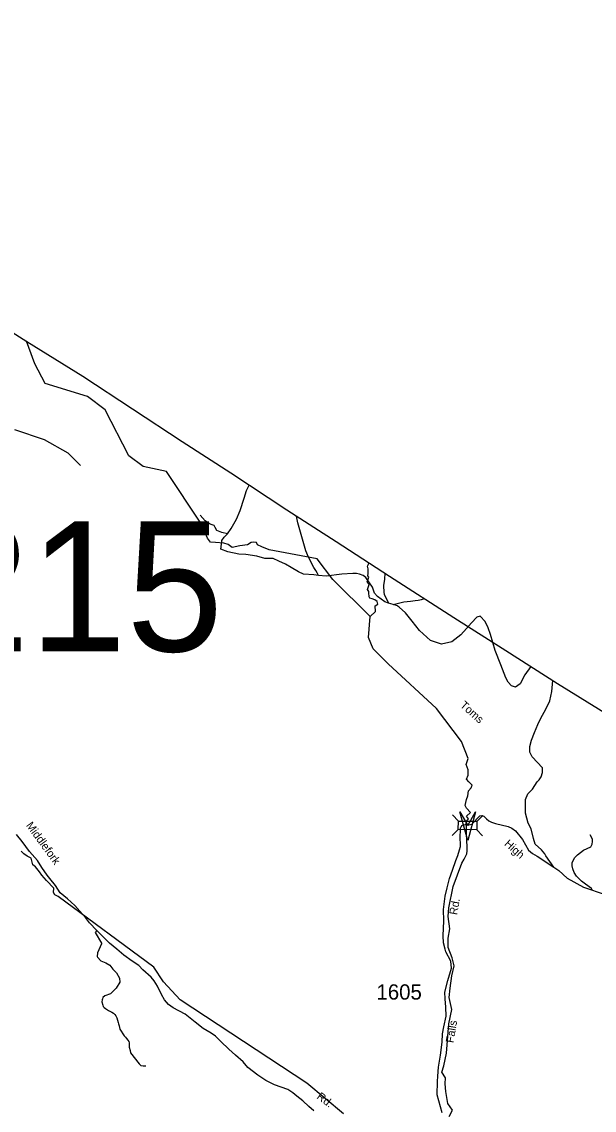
# Model space of a CAD drawing. Extents: x 884530 to 1028605, y 526725 to 653634.
# Drawn here: x 1012447 to 1017136, y 644670 to 653591 of the extents above; entities that cross this region are included whole.
import ezdxf

# ---------------------------------------------------------------- set-up
doc = ezdxf.new("R2010")
doc.units = 0
for name, color, linetype in [('Exist Boundary Political CountyLine', 7, 'Continuous'), ('Exist Civil Recreational Trail or Greenway National Park', 7, 'Continuous'), ('Exist Hydrographic Creek Single Shore', 7, 'Continuous'), ('Exist Hydrographic Creek Single Shore Label', 7, 'Continuous'), ('Exist Road Non-System Type 51', 7, 'Continuous'), ('Exist Road Secondary Structure Standard Bridge Attributed CELL', 7, 'Continuous'), ('Exist Road Secondary Structure Standard Bridge CELL', 7, 'Continuous'), ('Exist Road Secondary Structure Standard Bridge Number Label', 7, 'Continuous'), ('Exist Road Secondary Type 41 Attributed', 7, 'Continuous'), ('Exist Road Secondary Type 51 Attributed', 7, 'Continuous'), ('Exist Road Secondary Type 51 Label', 7, 'Continuous'), ('Exist Road Secondary Type 51 Number Label', 7, 'Continuous')]:
    doc.layers.add(name, color=color, linetype=linetype)

msp = doc.modelspace()

# ---------------------------------------------------------------- linework, layer by layer
at = {"layer": 'Exist Boundary Political CountyLine'}
msp.add_lwpolyline([(1008376.5, 653591), (1008666.4, 653399.3), (1009111.3, 653118.3), (1009438.3, 652903.3), (1009987.4, 652560.8), (1010310.7, 652353.8), (1010806.3, 652037), (1011316, 651713.9), (1011829.3, 651384.5), (1012082.2, 651225.9), (1012488, 650970.3), (1012946.9, 650686.8), (1013761.6, 650151.3), (1014159.2, 649893.8), (1014617.4, 649590.3), (1015023.2, 649330.7), (1015460, 649046.1), (1015987, 648708.2), (1016412.3, 648437.8), (1016835.6, 648167.6), (1017263, 647901.1)], dxfattribs=at)
at = {"layer": 'Exist Civil Recreational Trail or Greenway National Park'}
msp.add_lwpolyline([(1012387.3, 650249.7), (1012631.6, 650166.7), (1012823.7, 650057.6), (1012928.4, 649952.8)], dxfattribs=at)
at = {"layer": 'Exist Hydrographic Creek Single Shore'}
for points in [[(1015301.7, 648717.7), (1014994.8, 649019.2), (1014866.9, 649189.2), (1014474.3, 649262.2), (1014413.1, 649287), (1014378.2, 649303), (1014370.9, 649322), (1014346.1, 649324.9), (1014325.7, 649322), (1014295.1, 649303), (1014234, 649294.3), (1014169.9, 649282.6), (1014137.8, 649305.9), (1014101.4, 649317.6), (1014032.9, 649322), (1013993.6, 649326.3), (1013968.8, 649358.4), (1013936.8, 649434.2), (1013913.5, 649482.3), (1013631.3, 649903.9), (1013442.6, 649947.1), (1013324, 650033.4), (1013129.9, 650411), (1012984.3, 650518.9), (1012639.3, 650626.8), (1012553, 650788.6), (1012506.4, 650920.1), (1012485.1, 650972.2)], [(1015301.7, 648717.7), (1015344.6, 648756.2), (1015342.9, 648803.1), (1015362.6, 648817.6), (1015357.5, 648838.8), (1015339.3, 648851.9), (1015317.4, 648861.4), (1015297, 648867.2), (1015291.2, 648878.9), (1015290.5, 648909.5), (1015290.5, 648921.1), (1015279.6, 648937.2), (1015287.6, 648963.4), (1015293.4, 648979.4), (1015281, 648989.6), (1015276.6, 649001.3), (1015284.6, 649021.7), (1015289, 649037.7), (1015282.5, 649049.4), (1015284.6, 649069.8), (1015283.2, 649106.3), (1015279.2, 649130.3), (1015286.5, 649144.1), (1015290.2, 649156.7)], [(1016048.5, 647691), (1015843.7, 647961.8), (1015446.9, 648327.5), (1015325.8, 648451.3), (1015287.4, 648544), (1015301.7, 648717.7)], [(1015947.5, 644618.4), (1015975.9, 644670.8), (1015937.3, 644726.2), (1015921.3, 644822.4), (1015915.4, 644885.1), (1015916.9, 644934.7), (1015887.8, 644981.3), (1015903.8, 645033.8), (1015924.9, 645137.3), (1015943.8, 645377.8), (1015968.6, 645494.4), (1015948.2, 645594.9), (1015956.9, 645669.3), (1015968.6, 645769.9), (1015989, 645852.9), (1015971.5, 645920), (1015939.5, 646004.5), (1015939.5, 646080.3), (1015952.6, 646157.6), (1015939.5, 646258.1), (1015943.8, 646329.6), (1015980.3, 646503), (1016050.9, 646695.4), (1016069.8, 646727.5), (1016091.3, 646771.2), (1016095.7, 646794.5), (1016095.7, 646829.5), (1016089.9, 646934.5), (1016089.9, 646970.9), (1016087, 647039.4), (1016106.6, 647058.4), (1016090.6, 647080.2), (1016122.7, 647110.8), (1016090.6, 647144.3), (1016079, 647167.7), (1016090.6, 647215.8), (1016099.3, 647247.8), (1016106.6, 647288.6), (1016127, 647312), (1016135.8, 647335.3), (1016109.5, 647360.1), (1016090.6, 647383.4), (1016103.7, 647416.9), (1016102.3, 647460.6), (1016086.2, 647504.4), (1016102.3, 647552.5), (1016048.5, 647691)], [(1012524.4, 646735.9), (1012492.7, 646752.6), (1012464.3, 646770.9), (1012442.5, 646792.7)], [(1015082.3, 644639.3), (1014782.2, 644891.5), (1013745.9, 645575.2), (1013608.8, 645722.3), (1013529.5, 645842.1), (1012746.6, 646421), (1012718.2, 646435.6), (1012706.5, 646453.1), (1012710.9, 646489.6), (1012650.4, 646552.2), (1012611.1, 646596), (1012592.1, 646623.7), (1012560.1, 646664.5), (1012536.8, 646680.5), (1012524.4, 646735.9)]]:
    msp.add_lwpolyline(points, dxfattribs=at)
at = {"layer": 'Exist Road Non-System Type 51'}
for points in [[(1014133.4, 649393.4), (1014161.1, 649438.6), (1014206.3, 649514.4), (1014236.9, 649585.8), (1014268.2, 649686.4), (1014288.6, 649750.5), (1014310.8, 649793.4)], [(1014133.4, 649393.4), (1014086.8, 649405.1), (1014046, 649421.1), (1014030, 649445.9), (1014022.7, 649461.9), (1013990.7, 649473.6), (1013948.4, 649501.3), (1013909.1, 649546.4)], [(1014878, 649053.8), (1014867.4, 649075), (1014855.4, 649092.6), (1014839.6, 649117.4), (1014796.9, 649203.3), (1014774.5, 649254.6), (1014709.6, 649484.6), (1014698.1, 649538.7)], [(1014077.3, 649268), (1014082.4, 649308.9), (1014085.4, 649338), (1014105.8, 649365.7), (1014133.4, 649393.4)], [(1014878, 649053.8), (1014840, 649056.9), (1014754.3, 649062.7), (1014714, 649082.9), (1014654.2, 649119.4), (1014606.2, 649144.1), (1014553.7, 649168.9), (1014505.6, 649192.2), (1014437.2, 649192.2), (1014373.1, 649211.2), (1014281.3, 649224.3), (1014225.9, 649228.7), (1014134.2, 649247.6), (1014077.3, 649268)], [(1015450.1, 648825.7), (1015420.9, 648836), (1015361.4, 648879.9), (1015335.6, 648906.5), (1015321.1, 648957.2), (1015264.6, 649036.3), (1015242.4, 649051.6), (1015212.2, 649064), (1015188.5, 649069.8), (1015158.3, 649069.8), (1015068, 649064), (1014940.5, 649047.9), (1014878, 649053.8)], [(1015419.5, 649072.4), (1015417.2, 649021.7), (1015410.7, 648971.4), (1015412.8, 648913.1), (1015415.8, 648900), (1015418.7, 648892), (1015428.9, 648871.6), (1015450.1, 648825.7)], [(1015489.3, 648813.6), (1015532.7, 648826.4), (1015577.1, 648836.6), (1015631, 648842.4), (1015668.9, 648846.8), (1015695.1, 648849), (1015721.3, 648857), (1015745, 648863.3)], [(1015489.3, 648813.6), (1015450.1, 648825.7)], [(1016617.3, 648306.9), (1016567.2, 648238.5), (1016528.4, 648163.3), (1016492.1, 648138), (1016459.5, 648148.8), (1016430.5, 648177.8), (1016412.4, 648213.8), (1016371.4, 648320.4), (1016323.5, 648438), (1016285.8, 648568), (1016267.3, 648623.8), (1016242, 648674.5), (1016202.1, 648718), (1016173.1, 648710.8), (1016130.8, 648664.7), (1016089.2, 648618.3), (1016044.4, 648565.2), (1015970, 648508.7), (1015885.6, 648490.5), (1015795, 648520.7), (1015703.9, 648602.2), (1015643.8, 648678.1), (1015589.4, 648747), (1015538.1, 648793.6), (1015531, 648799.5), (1015523.2, 648803), (1015489.3, 648813.6)], [(1016804.4, 646662.8), (1016738.4, 646753.8), (1016731.1, 646770.4), (1016703.9, 646802.9), (1016651.5, 646850.8), (1016637.5, 646896.7), (1016619.7, 646975.7), (1016595.8, 647022.4), (1016573, 647104.4), (1016574.1, 647137.5), (1016571.9, 647216.1), (1016592.9, 647263.4), (1016629.4, 647302.1), (1016669.3, 647360.2), (1016685.2, 647377.3), (1016701.2, 647403.5), (1016711.4, 647437.7), (1016712.6, 647476.4), (1016627.7, 647565.9), (1016609.4, 647604.6), (1016608.3, 647650.2), (1016622, 647702.6), (1016645.9, 647765.2), (1016672.7, 647830.8), (1016697.7, 647882), (1016725.1, 647933.3), (1016747.3, 647973.7), (1016772.4, 648026.1), (1016787.2, 648101.3), (1016797.6, 648191.9)], [(1017121.2, 646470.2), (1017112.2, 646486.6), (1017063.6, 646522.6), (1017031.1, 646547.1), (1016991.3, 646586.9), (1016971, 646618.4), (1016959.6, 646647.9), (1016955.3, 646672.4), (1016955.3, 646697.1), (1016964.2, 646717.3), (1016977.7, 646742.1), (1016998, 646762.3), (1017048.9, 646801.5), (1017107.3, 646829.9), (1017119.3, 646849.6), (1017121.7, 646872.5), (1017120.2, 646891.8), (1017103.6, 646926.5)], [(1013061.4, 646143.9), (1013048.2, 646126.1), (1013099.6, 646039.6), (1013099.9, 646032.8), (1013079.6, 645984.1), (1013067.5, 645958.8), (1013064.5, 645929.2), (1013066.9, 645922.9), (1013093.7, 645894.8), (1013135.7, 645877), (1013169.6, 645857.6), (1013193.9, 645826.9), (1013223, 645794.6), (1013247.2, 645752.5), (1013250.5, 645720.2), (1013219.8, 645670.1), (1013175.2, 645623.7), (1013128.9, 645607), (1013112.5, 645595), (1013107.4, 645584), (1013104.8, 645574.5), (1013103.7, 645558.1), (1013110, 645531.9), (1013114.7, 645519.8), (1013121.2, 645511.8), (1013131.8, 645502.7), (1013158, 645486.7), (1013185.4, 645473.2), (1013199.3, 645465.2), (1013210.2, 645453.9), (1013218.2, 645442.2), (1013225.5, 645427.3), (1013236.8, 645390.1), (1013240.1, 645376.6), (1013244.1, 645360.6), (1013251.3, 645334.7), (1013286.7, 645279.6), (1013298, 645269.1), (1013306.4, 645256.7), (1013316.2, 645244.6), (1013323.9, 645232.3), (1013326.8, 645220.9), (1013327.5, 645202.7), (1013325.8, 645187.8), (1013334.5, 645159), (1013336.6, 645140), (1013407.5, 645049.8), (1013423.5, 645036.3), (1013441, 645033), (1013463.9, 645034.7)]]:
    msp.add_lwpolyline(points, dxfattribs=at)
at = {"layer": 'Exist Road Secondary Structure Standard Bridge Attributed CELL'}
msp.add_lwpolyline([(1016162.3, 647116.5), (1016099.2, 646880.9), (1016036.1, 647116.5), (1016099.2, 647002.8)], close=True, dxfattribs=at)
at = {"layer": 'Exist Road Secondary Structure Standard Bridge CELL'}
for p, q in [((1015975.4, 647089.8), (1016023.4, 647040.2)), ((1016174.5, 647037.4), (1016224.1, 647085.4)), ((1015972.7, 646921.6), (1016022.3, 646969.6)), ((1016173.4, 646968.4), (1016221.4, 646918.8))]:
    msp.add_line(p, q, dxfattribs=at)
msp.add_lwpolyline([(1016023.4, 647040.2), (1016174.5, 647037.7), (1016173.4, 646967.1), (1016022.3, 646969.6)], close=True, dxfattribs=at)
at = {"layer": 'Exist Road Secondary Type 41 Attributed'}
msp.add_lwpolyline([(1014838.1, 644665.7), (1014797.4, 644700.7), (1014749.3, 644745.9), (1014699, 644783.8), (1014667, 644813), (1014626.9, 644838.5), (1014515.8, 644876.9), (1014446.5, 644912.4), (1014379.9, 644956.7), (1014299.7, 645019.5), (1014260.5, 645065.1), (1014196.4, 645121.2), (1014143.3, 645169.3), (1014078.4, 645232), (1014034.4, 645275.7), (1013998, 645301.2), (1013932.9, 645340.7), (1013868.3, 645391.6), (1013785.6, 645457.9), (1013688.6, 645508.4), (1013649.5, 645535.6), (1013616, 645574.7), (1013592.2, 645617.2), (1013558, 645686.4), (1013531.8, 645730.9), (1013506.3, 645761.5), (1013438.9, 645820.8), (1013405.8, 645854.8), (1013350.4, 645892.7), (1013283.8, 645940), (1013225.5, 645990.3), (1013165.5, 646038.4), (1013121, 646083.6), (1013061.4, 646143.9), (1013001.1, 646205.8), (1012968.4, 646249.1), (1012922.5, 646302), (1012882.4, 646348.9), (1012820.5, 646401.4), (1012762.2, 646451.7), (1012722.9, 646512.1), (1012676.3, 646569.7), (1012654.4, 646595.2), (1012612.5, 646657.9), (1012576.1, 646715.5), (1012511, 646789.7), (1012451.2, 646872.5), (1012404.2, 646929)], dxfattribs=at)
at = {"layer": 'Exist Road Secondary Type 51 Attributed'}
for points in [[(1016089.5, 647011), (1016109.9, 647009.5), (1016123.7, 647011), (1016133.2, 647015.6), (1016197.6, 647082.2), (1016214.1, 647085.3), (1016230.6, 647078.8), (1016254.5, 647059.4), (1016273.8, 647040.9), (1016293.3, 647032.1), (1016328.4, 647019), (1016431.5, 646996.4), (1016459.9, 646982.6), (1016491, 646959.7), (1016547.4, 646889.7), (1016596.3, 646801.9), (1016629.2, 646773.4), (1016668.1, 646751.8), (1016804.4, 646662.8), (1016846.4, 646633.9), (1016914.8, 646572.4), (1017048.2, 646498.4), (1017226.5, 646438.2)], [(1015889.6, 644649.7), (1015850.7, 644795), (1015852.2, 644906), (1015855.7, 644949.2), (1015861.5, 645022.3), (1015875.5, 645119.9), (1015890.3, 645226.6), (1015891.7, 645295.2), (1015903.1, 645353.3), (1015923, 645440.4), (1015919.5, 645514.6), (1015915.5, 645584.1), (1015913.1, 645636.2), (1015935.5, 645732.1), (1015966.3, 645834.6), (1015960.6, 645892.7), (1015919.5, 645966.6), (1015914.4, 645990.7), (1015902.5, 646040.9), (1015899.6, 646099.5), (1015903.6, 646220.9), (1015902.5, 646314.3), (1015914.5, 646423.1), (1015930.4, 646493.7), (1015950.9, 646568.9), (1015974.8, 646638.4), (1016001.6, 646717.6), (1016019.8, 646758.6), (1016033.5, 646803.1), (1016041.4, 646832.4), (1016039.3, 646856.5), (1016037.1, 646894.7), (1016041.5, 646981.1), (1016043.5, 646988.6), (1016048.1, 646995), (1016052.2, 647003), (1016063.3, 647008.8), (1016079.3, 647011), (1016089.5, 647011)]]:
    msp.add_lwpolyline(points, dxfattribs=at)

# ---------------------------------------------------------------- texts
at = {"layer": 'Exist Hydrographic Creek Single Shore Label'}
msp.add_text('Toms', height=65.62, rotation=318.20521, dxfattribs=at).set_placement((1016031.8, 647981.7))
msp.add_text('Toms', height=65.62, rotation=318.20521, dxfattribs=at).set_placement((1016031.8, 647981.7))
at = {"layer": 'Exist Road Secondary Structure Standard Bridge Number Label'}
msp.add_text('215', height=1066.27, dxfattribs=at).set_placement((1011718, 648430.6))
at = {"layer": 'Exist Road Secondary Type 51 Label'}
for s, rotation, p in [('Middlefork', 305.94022, (1012479, 647003.7)), ('High', 317.8845, (1016395.2, 646846.8)), ('Rd.', 79.79867, (1016012, 646267)), ('Falls', 80.62719, (1015983.2, 645217.8)), ('Rd.', 323.08984, (1014857.9, 644770.1))]:
    msp.add_text(s, height=65.62, rotation=rotation, dxfattribs=at).set_placement(p)
at = {"layer": 'Exist Road Secondary Type 51 Number Label'}
msp.add_text('1605', height=125, dxfattribs=at).set_placement((1015352.1, 645576.4))

doc.saveas('drawing.dxf')
